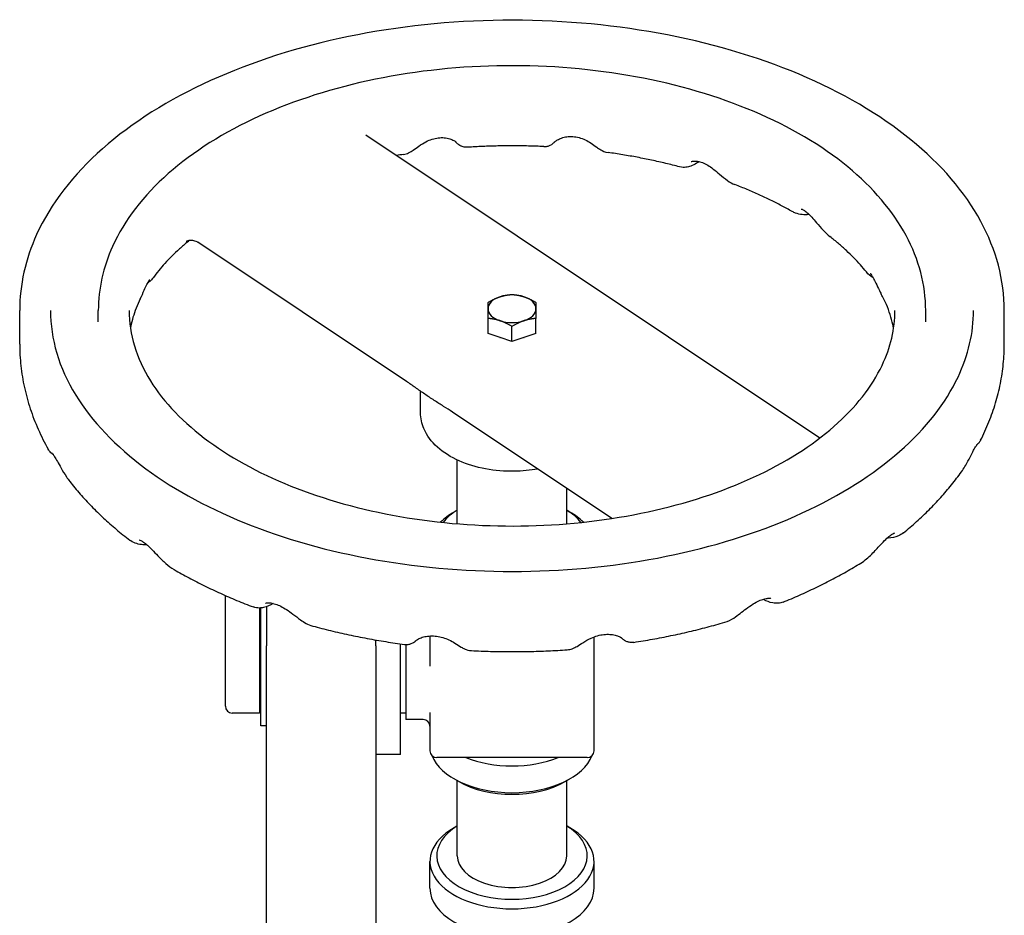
# Model space of a CAD drawing. Header units: inches. Extents: x 24 to 1128, y -69 to 748.
# Tile 504 of 656: x 755 to 764, y 172 to 180. Entities that reach past the tile are written whole.
import ezdxf

# ---------------------------------------------------------------- set-up
doc = ezdxf.new("R2010")
doc.units = ezdxf.units.IN
doc.header["$LTSCALE"] = 32
doc.header["$MEASUREMENT"] = 0
doc.layers.add('Visible (ANSI)', color=7, linetype='Continuous', lineweight=30)

msp = doc.modelspace()

# ---------------------------------------------------------------- linework, layer by layer
at = {"layer": 'Visible (ANSI)'}
for p, q in [((761.87874, 176.18112), (757.72858, 178.9486)), ((758.10195, 176.69806), (756.19403, 177.97032)), ((754.56563, 177.04047), (754.56563, 177.34658)), ((755.28438, 177.24454), (755.28438, 177.34658)), ((762.84688, 177.24454), (762.84688, 177.34658)), ((763.56563, 177.04047), (763.56563, 177.34658)), ((758.84663, 177.13624), (758.84663, 177.27374)), ((759.28463, 177.13624), (759.28463, 177.27374)), ((758.95613, 177.09972), (758.84663, 177.13624)), ((759.06563, 177.06321), (759.06563, 177.2007)), ((759.28463, 177.13624), (759.17513, 177.09972)), ((759.06563, 177.06321), (758.95613, 177.09972)), ((759.17513, 177.09972), (759.06563, 177.06321)), ((758.22963, 176.41338), (758.22963, 176.60936)), ((759.97865, 175.4466), (758.52064, 176.41886)), ((758.56563, 175.39809), (758.56563, 175.9808)), ((759.56563, 175.39809), (759.56563, 175.72202)), ((758.56563, 175.52297), (758.53569, 175.50571)), ((759.56563, 175.52297), (759.59557, 175.50571)), ((756.44563, 173.73185), (756.44563, 174.74251)), ((756.75813, 174.62851), (756.75813, 173.66935)), ((756.76945, 173.55336), (756.76945, 174.62898)), ((756.82063, 174.63974), (756.82063, 174.28285)), ((757.82063, 174.28285), (757.82063, 174.3365)), ((758.31563, 174.37352), (758.31563, 174.09792)), ((759.81563, 173.32452), (759.81563, 174.36443)), ((756.82063, 172.75206), (756.82063, 174.28285)), ((757.82063, 174.28285), (757.82063, 172.75206)), ((758.04763, 173.29035), (758.04763, 174.30069)), ((758.09563, 174.29474), (758.09563, 173.61035)), ((756.76945, 173.72035), (756.75813, 173.72035)), ((756.75813, 173.66935), (756.50813, 173.66935)), ((758.09563, 173.66935), (758.04763, 173.66935)), ((758.25313, 173.61035), (758.09563, 173.61035)), ((758.31563, 173.67354), (758.31563, 173.32452)), ((756.82063, 173.55336), (756.76945, 173.55336)), ((758.04763, 173.29035), (757.82063, 173.29035)), ((759.75313, 173.26202), (758.37813, 173.26202)), ((758.57985, 173.04269), (758.53569, 173.06816)), ((758.56563, 172.36455), (758.56563, 173.05089)), ((759.55141, 173.04269), (759.59557, 173.06816)), ((759.56563, 172.36455), (759.56563, 173.05089)), ((756.82063, 170.86906), (756.82063, 172.75206)), ((757.82063, 172.75206), (757.82063, 170.86906)), ((758.56563, 172.63737), (758.53569, 172.6201)), ((759.56563, 172.63737), (759.59557, 172.6201)), ((758.31563, 172.06865), (758.31563, 172.31354)), ((759.81563, 172.06865), (759.81563, 172.31354))]:
    msp.add_line(p, q, dxfattribs=at)
for centre, start, end in [((756.50813, 173.73185), 180, 270), ((758.25313, 173.54785), 0, 90), ((758.37813, 173.32452), 180, 270), ((759.75313, 173.32452), 270, 0)]:
    msp.add_arc(centre, 0.0625, start, end, dxfattribs=at)
for centre, major_axis, start_param, end_param in [((759.06563, 177.36274), (-0.219, 0), 4.1887902, 5.2359878), ((759.06563, 177.36274), (-0.219, 0), 5.2359878, 6.2831853), ((759.06563, 177.36274), (0.219, 0), 0, 1.0471976), ((759.06563, 177.36274), (-0.219, 0), 0, 1.0471976), ((759.06563, 177.36274), (0.219, 0), 5.2359878, 6.2831853), ((759.06563, 177.36274), (0.219, 0), 4.1887902, 5.2359878), ((759.06563, 177.20927), (-0.219, 0), 1.0405641, 1.053831), ((759.06563, 177.20927), (-0.219, 0), 2.0877616, 2.1010286), ((759.06563, 175.19914), (-0.75, 0), 5.497051, 5.7680095), ((759.06563, 175.25016), (0.6875, 0), 2.3851363, 2.7270547), ((759.06563, 175.25016), (0.6875, 0), 0.414538, 0.7564564), ((759.06563, 175.19914), (-0.75, 0), 3.6567685, 3.9277269), ((759.06563, 173.37472), (0.75, 0), 3.360109, 6.0646689), ((759.06563, 173.61961), (0.75, 0), 4.1125111, 5.3122669), ((759.06563, 173.3237), (0.6875, 0), 3.9277269, 5.497051), ((759.06563, 172.31354), (-0.75, 0), 5.497051, 10.2109122), ((759.06563, 172.36455), (0.6875, 0), 2.3851363, 7.0396417), ((759.06563, 172.36455), (-0.5, 0), 0, 3.1415927), ((759.06563, 172.06865), (0.75, 0), 3.1415927, 6.2831853)]:
    msp.add_ellipse(centre, major_axis=major_axis, ratio=0.5776334, start_param=start_param, end_param=end_param, dxfattribs=at)
for points, knots in [([(763.56563, 177.34658), (763.56563, 177.62406), (763.49174, 177.90096), (763.20466, 178.43063), (762.98727, 178.68253), (762.4273, 179.13798), (762.08096, 179.33998), (761.29806, 179.6694), (760.86131, 179.79652), (759.94304, 179.96349), (759.46177, 180.00349), (758.50239, 179.99305), (758.02444, 179.94269), (757.11864, 179.75624), (756.69099, 179.62009), (755.92838, 179.27381), (755.59368, 179.06357), (755.05405, 178.58773), (754.84844, 178.32211), (754.61837, 177.81587), (754.56563, 177.58136), (754.56563, 177.34658)], [2.4277517, 2.4277517, 2.4277517, 2.4277517, 2.7311665, 2.7311665, 3.0452784, 3.0452784, 3.368996, 3.368996, 3.6935866, 3.6935866, 4.0173887, 4.0173887, 4.34088, 4.34088, 4.66476, 4.66476, 4.9894188, 4.9894188, 5.3126207, 5.3126207, 5.5693443, 5.5693443, 5.5693443, 5.5693443]), ([(762.84688, 177.34658), (762.84688, 177.57981), (762.78531, 177.8125), (762.54626, 178.25808), (762.36476, 178.4701), (761.89647, 178.85442), (761.60589, 179.02516), (760.94867, 179.3038), (760.5818, 179.4114), (759.8104, 179.55301), (759.40611, 179.58717), (758.59998, 179.57933), (758.19829, 179.5374), (757.43657, 179.38126), (757.07672, 179.26698), (756.43437, 178.97564), (756.15211, 178.79847), (755.69674, 178.39664), (755.52291, 178.17195), (755.32886, 177.74344), (755.28438, 177.54514), (755.28438, 177.34658)], [2.4277517, 2.4277517, 2.4277517, 2.4277517, 2.7282615, 2.7282615, 3.0410439, 3.0410439, 3.3653695, 3.3653695, 3.6908518, 3.6908518, 4.0153991, 4.0153991, 4.3395697, 4.3395697, 4.6641998, 4.6641998, 4.9897515, 4.9897515, 5.313509, 5.313509, 5.5693443, 5.5693443, 5.5693443, 5.5693443]), ([(758.07489, 178.77312), (758.09255, 178.77596), (758.10658, 178.7811), (758.13702, 178.79472), (758.14997, 178.80337), (758.18051, 178.82419), (758.19699, 178.8367), (758.23505, 178.86311), (758.25686, 178.87695), (758.29789, 178.89799), (758.31714, 178.90609), (758.35487, 178.91805), (758.37346, 178.92208), (758.41024, 178.92634), (758.42845, 178.92652), (758.46371, 178.92332), (758.48079, 178.9198), (758.5107, 178.91057), (758.52372, 178.90487), (758.5427, 178.89466), (758.5492, 178.89009), (758.55439, 178.88599), (758.55538, 178.88499), (758.55538, 178.885)], [4.3288917, 4.3288917, 4.3288917, 4.3288917, 4.4236797, 4.4236797, 4.5793711, 4.5793711, 4.8073781, 4.8073781, 5.0636286, 5.0636286, 5.2742092, 5.2742092, 5.4800258, 5.4800258, 5.6889068, 5.6889068, 5.9041929, 5.9041929, 6.1135811, 6.1135811, 6.3034384, 6.3034384, 6.4031848, 6.4031848, 6.4031848, 6.4031848]), ([(759.456, 178.88806), (759.45603, 178.8881), (759.45729, 178.88939), (759.46457, 178.89529), (759.47194, 178.90064), (759.49181, 178.91177), (759.50417, 178.91756), (759.53275, 178.92756), (759.54921, 178.93171), (759.58456, 178.93668), (759.60325, 178.93737), (759.64094, 178.93471), (759.65998, 178.93142), (759.69777, 178.92102), (759.71658, 178.91393), (759.75327, 178.89669), (759.77118, 178.88648), (759.80632, 178.86403), (759.82304, 178.85188), (759.85146, 178.83154), (759.86293, 178.82322), (759.89301, 178.80556), (759.91198, 178.79456), (759.94424, 178.79001)], [8.0026988, 8.0026988, 8.0026988, 8.0026988, 8.1562831, 8.1562831, 8.3616862, 8.3616862, 8.5576567, 8.5576567, 8.7656913, 8.7656913, 8.9794074, 8.9794074, 9.1894459, 9.1894459, 9.3966156, 9.3966156, 9.6066086, 9.6066086, 9.8356015, 9.8356015, 9.9994446, 9.9994446, 10.1632876, 10.1632876, 10.1632876, 10.1632876]), ([(758.6598, 178.83815), (758.6465, 178.8373), (758.63602, 178.83861), (758.61478, 178.84279), (758.60654, 178.84616), (758.58969, 178.85379), (758.5841, 178.85763), (758.57378, 178.86486), (758.5703, 178.86788), (758.56344, 178.87404), (758.5608, 178.87677), (758.55482, 178.88319), (758.55208, 178.88648), (758.54964, 178.88963)], [6.6563792, 6.6563792, 6.6563792, 6.6563792, 6.66327992, 6.66327992, 6.67387364, 6.67387364, 6.69121961, 6.69121961, 6.71399198, 6.71399198, 6.74519897, 6.74519897, 6.79501325, 6.79501325, 6.79501325, 6.79501325]), ([(759.35543, 178.84446), (759.30913, 178.84655), (759.26276, 178.84815), (759.16992, 178.85032), (759.12347, 178.85091), (759.03055, 178.85108), (758.98408, 178.85065), (758.89123, 178.8488), (758.84483, 178.84737), (758.75219, 178.84351), (758.70594, 178.84108), (758.6598, 178.83815)], [3.92036839, 3.92036839, 3.92036839, 3.92036839, 3.95792579, 3.95792579, 3.99548318, 3.99548318, 4.03304058, 4.03304058, 4.07059798, 4.07059798, 4.10815537, 4.10815537, 4.10815537, 4.10815537]), ([(759.35543, 178.84446), (759.36875, 178.84385), (759.37919, 178.84536), (759.40049, 178.84996), (759.40855, 178.85349), (759.42671, 178.86212), (759.43176, 178.86611), (759.44589, 178.87664), (759.44767, 178.87912), (759.4526, 178.88408), (759.45363, 178.88529), (759.45508, 178.88692), (759.45549, 178.88739), (759.45618, 178.88819), (759.45642, 178.88848), (759.45691, 178.88905), (759.45707, 178.88925), (759.45739, 178.88963), (759.45744, 178.88969), (759.45744, 178.88968)], [7.831306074, 7.831306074, 7.831306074, 7.831306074, 7.831937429, 7.831937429, 7.83293167, 7.83293167, 7.83487589, 7.83487589, 7.839793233, 7.839793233, 7.846488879, 7.846488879, 7.851316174, 7.851316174, 7.856841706, 7.856841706, 7.865114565, 7.865114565, 7.879921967, 7.879921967, 7.879921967, 7.879921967]), ([(760.5971, 178.65945), (760.55538, 178.67043), (760.51325, 178.68097), (760.42821, 178.70116), (760.3853, 178.71081), (760.29878, 178.72918), (760.25517, 178.73791), (760.16733, 178.75442), (760.12309, 178.76221), (760.03407, 178.77683), (759.98928, 178.78367), (759.94424, 178.79001)], [3.57094971, 3.57094971, 3.57094971, 3.57094971, 3.60859289, 3.60859289, 3.64623607, 3.64623607, 3.68387925, 3.68387925, 3.72152244, 3.72152244, 3.75916562, 3.75916562, 3.75916562, 3.75916562]), ([(760.77634, 178.70735), (760.76895, 178.70176), (760.76136, 178.6965), (760.73666, 178.68098), (760.71905, 178.67214), (760.68619, 178.66081), (760.67174, 178.65714), (760.6388, 178.65364), (760.62025, 178.65335), (760.5971, 178.65945)], [7.24079683, 7.24079683, 7.24079683, 7.24079683, 7.31513084, 7.31513084, 7.47700907, 7.47700907, 7.59124799, 7.59124799, 7.70548691, 7.70548691, 7.70548691, 7.70548691]), ([(760.70372, 178.70768), (760.70372, 178.70768), (760.70527, 178.70837), (760.71184, 178.71024), (760.7182, 178.71152), (760.73583, 178.71281), (760.74797, 178.71245), (760.77545, 178.70809), (760.7908, 178.704), (760.82234, 178.69172), (760.83842, 178.68382), (760.87151, 178.66414), (760.8884, 178.65248), (760.92412, 178.6252), (760.9429, 178.60942), (760.98539, 178.57335), (761.00918, 178.55272), (761.05603, 178.51989), (761.0781, 178.50661), (761.10379, 178.49672)], [8.2213569, 8.2213569, 8.2213569, 8.2213569, 8.3288523, 8.3288523, 8.4875755, 8.4875755, 8.688679, 8.688679, 8.8975218, 8.8975218, 9.0927679, 9.0927679, 9.2853248, 9.2853248, 9.4912971, 9.4912971, 9.7419994, 9.7419994, 9.9253135, 9.9253135, 9.9253135, 9.9253135]), ([(761.62692, 178.25109), (761.59545, 178.26901), (761.56325, 178.28667), (761.49745, 178.3214), (761.46385, 178.33847), (761.3953, 178.37196), (761.36036, 178.38839), (761.28919, 178.42056), (761.25296, 178.43631), (761.17927, 178.46707), (761.14182, 178.48209), (761.10379, 178.49672)], [3.22007072, 3.22007072, 3.22007072, 3.22007072, 3.25822998, 3.25822998, 3.29638923, 3.29638923, 3.33454849, 3.33454849, 3.37270774, 3.37270774, 3.410867, 3.410867, 3.410867, 3.410867]), ([(761.78244, 178.22314), (761.7818, 178.22308), (761.78116, 178.22302), (761.73858, 178.21929), (761.69855, 178.22205), (761.64763, 178.24058), (761.63736, 178.24514), (761.62692, 178.25109)], [10.96153219, 10.96153219, 10.96153219, 10.96153219, 10.96615756, 10.96615756, 11.26912277, 11.26912277, 11.34498831, 11.34498831, 11.34498831, 11.34498831]), ([(761.7078, 178.27391), (761.7078, 178.27392), (761.70787, 178.27391), (761.70882, 178.27375), (761.71214, 178.27302), (761.7225, 178.26887), (761.73021, 178.265), (761.74812, 178.25322), (761.75831, 178.24537), (761.78053, 178.22541), (761.79253, 178.21334), (761.81918, 178.18419), (761.83383, 178.16695), (761.8679, 178.12652), (761.88741, 178.10315), (761.92834, 178.05964), (761.949, 178.03971), (761.97213, 178.02168)], [4.9294257, 4.9294257, 4.9294257, 4.9294257, 4.952537, 4.952537, 5.1022991, 5.1022991, 5.2791683, 5.2791683, 5.4530402, 5.4530402, 5.6263769, 5.6263769, 5.8134624, 5.8134624, 6.0285853, 6.0285853, 6.2133455, 6.2133455, 6.2133455, 6.2133455]), ([(762.30532, 177.69851), (762.2879, 177.72024), (762.26953, 177.74201), (762.23085, 177.78551), (762.21055, 177.80725), (762.16803, 177.85063), (762.1458, 177.87227), (762.09943, 177.91537), (762.07529, 177.93682), (762.02512, 177.97947), (761.99909, 178.00066), (761.97213, 178.02168)], [2.86135321, 2.86135321, 2.86135321, 2.86135321, 2.90216921, 2.90216921, 2.94298522, 2.94298522, 2.98380123, 2.98380123, 3.02461724, 3.02461724, 3.06543324, 3.06543324, 3.06543324, 3.06543324]), ([(756.09984, 177.97394), (756.07394, 177.9524), (756.04901, 177.93071), (756.00111, 177.88711), (755.97814, 177.86521), (755.93417, 177.82129), (755.91318, 177.79927), (755.87317, 177.75518), (755.85415, 177.73312), (755.81809, 177.68904), (755.80105, 177.66703), (755.78497, 177.64507)], [4.96238448, 4.96238448, 4.96238448, 4.96238448, 5.00375693, 5.00375693, 5.04512937, 5.04512937, 5.08650182, 5.08650182, 5.12787427, 5.12787427, 5.16924672, 5.16924672, 5.16924672, 5.16924672]), ([(756.08759, 177.9792), (756.08759, 177.9792), (756.08797, 177.97942), (756.09017, 177.98058), (756.09267, 177.98187), (756.10102, 177.98492), (756.10641, 177.98663), (756.12186, 177.98923), (756.13231, 177.99006), (756.15712, 177.98708), (756.17141, 177.98297), (756.18761, 177.97438), (756.1909, 177.97241), (756.19403, 177.97032)], [0.28509474, 0.28509474, 0.28509474, 0.28509474, 0.32623679, 0.32623679, 0.38971802, 0.38971802, 0.44478394, 0.44478394, 0.50252627, 0.50252627, 0.56020239, 0.56020239, 0.57552704, 0.57552704, 0.57552704, 0.57552704]), ([(756.09984, 177.97394), (756.10482, 177.97808), (756.10968, 177.98231), (756.11504, 177.98715), (756.11565, 177.98771), (756.11626, 177.98826)], [9.769523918, 9.769523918, 9.769523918, 9.769523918, 9.810216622, 9.810216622, 9.815467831, 9.815467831, 9.815467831, 9.815467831]), ([(762.34069, 177.68437), (762.34068, 177.68437), (762.34137, 177.68371), (762.34451, 177.68013), (762.34795, 177.67577), (762.35684, 177.66247), (762.3625, 177.65302), (762.37565, 177.62868), (762.38324, 177.61341), (762.40116, 177.57617), (762.41165, 177.55372), (762.42929, 177.51878), (762.4349, 177.50799), (762.44091, 177.49701)], [8.60858715, 8.60858715, 8.60858715, 8.60858715, 8.68680875, 8.68680875, 8.82941731, 8.82941731, 8.98865714, 8.98865714, 9.16038522, 9.16038522, 9.35312481, 9.35312481, 9.43542388, 9.43542388, 9.43542388, 9.43542388]), ([(755.66769, 177.4535), (755.68166, 177.48174), (755.69323, 177.50824), (755.71271, 177.55213), (755.72099, 177.57044), (755.73469, 177.59797), (755.74031, 177.60803), (755.749, 177.62186), (755.75225, 177.62604), (755.75383, 177.62789), (755.75404, 177.6281), (755.75406, 177.6281)], [8.32807884, 8.32807884, 8.32807884, 8.32807884, 8.54105045, 8.54105045, 8.73891849, 8.73891849, 8.91145095, 8.91145095, 9.0710623, 9.0710623, 9.11267583, 9.11267583, 9.11267583, 9.11267583]), ([(755.78497, 177.64507), (755.77465, 177.63098), (755.76461, 177.62122), (755.74757, 177.60674), (755.74113, 177.60177), (755.73441, 177.59703)], [9.60392563, 9.60392563, 9.60392563, 9.60392563, 9.7236337, 9.7236337, 9.79155707, 9.79155707, 9.79155707, 9.79155707]), ([(762.55337, 177.18359), (762.55137, 177.19522), (762.54913, 177.20689), (762.54024, 177.24863), (762.53217, 177.27892), (762.51247, 177.34014), (762.50084, 177.37107), (762.47378, 177.43357), (762.45835, 177.46515), (762.44091, 177.49701)], [2.52639869, 2.52639869, 2.52639869, 2.52639869, 2.55026086, 2.55026086, 2.61151545, 2.61151545, 2.67277004, 2.67277004, 2.73402463, 2.73402463, 2.73402463, 2.73402463]), ([(755.66769, 177.4535), (755.65349, 177.42479), (755.64091, 177.39634), (755.61883, 177.33998), (755.60931, 177.31207), (755.59317, 177.25675), (755.58655, 177.22935), (755.58008, 177.19594), (755.57896, 177.18976), (755.5779, 177.18359)], [5.29107319, 5.29107319, 5.29107319, 5.29107319, 5.34672742, 5.34672742, 5.40238165, 5.40238165, 5.45803588, 5.45803588, 5.47069733, 5.47069733, 5.47069733, 5.47069733]), ([(754.84688, 177.34658), (754.84688, 177.08642), (754.92364, 176.82543), (755.22422, 176.33527), (755.44112, 176.10595), (755.99032, 175.70065), (756.31915, 175.52366), (757.05938, 175.23654), (757.47058, 175.12641), (758.3345, 174.98506), (758.78718, 174.95404), (759.68713, 174.97491), (760.13423, 175.02686), (760.97611, 175.20799), (761.3708, 175.33705), (762.06698, 175.65729), (762.36852, 175.84828), (762.85048, 176.27028), (763.03023, 176.50105), (763.23724, 176.93813), (763.28438, 177.1425), (763.28438, 177.34658)], [5.5693443, 5.5693443, 5.5693443, 5.5693443, 5.9097684, 5.9097684, 6.2334565, 6.2334565, 6.5487919, 6.5487919, 6.8641079, 6.8641079, 7.1802621, 7.1802621, 7.4966822, 7.4966822, 7.8126605, 7.8126605, 8.1277671, 8.1277671, 8.4438909, 8.4438909, 8.710937, 8.710937, 8.710937, 8.710937]), ([(755.56563, 177.34658), (755.56563, 177.13066), (755.63009, 176.91385), (755.88277, 176.50773), (756.06372, 176.31837), (756.52114, 175.98423), (756.79425, 175.83848), (757.40884, 175.60212), (757.75017, 175.51151), (758.46724, 175.39553), (758.84295, 175.37036), (759.58963, 175.38865), (759.96047, 175.43217), (760.65826, 175.58299), (760.98515, 175.69019), (761.56106, 175.9555), (761.81014, 176.11342), (762.20784, 176.46142), (762.35581, 176.65128), (762.52676, 177.01062), (762.56563, 177.17875), (762.56563, 177.34658)], [5.5693443, 5.5693443, 5.5693443, 5.5693443, 5.9143593, 5.9143593, 6.2384138, 6.2384138, 6.5527334, 6.5527334, 6.867117, 6.867117, 7.182507, 7.182507, 7.4982095, 7.4982095, 7.813376, 7.813376, 8.1274878, 8.1274878, 8.4427645, 8.4427645, 8.710937, 8.710937, 8.710937, 8.710937]), ([(754.56563, 177.04047), (754.56563, 176.97382), (754.56927, 176.90718), (754.58374, 176.77457), (754.59457, 176.70862), (754.62319, 176.57802), (754.64097, 176.51337), (754.68315, 176.38591), (754.70754, 176.32309), (754.76251, 176.19966), (754.7931, 176.13905), (754.82657, 176.07966)], [5.56934434, 5.56934434, 5.56934434, 5.56934434, 5.63229496, 5.63229496, 5.69524559, 5.69524559, 5.75819622, 5.75819622, 5.82114685, 5.82114685, 5.88409748, 5.88409748, 5.88409748, 5.88409748]), ([(763.34839, 176.16111), (763.37641, 176.2161), (763.40196, 176.27207), (763.44782, 176.38572), (763.46813, 176.44341), (763.5032, 176.56019), (763.51796, 176.61929), (763.54168, 176.73847), (763.55065, 176.79856), (763.56262, 176.91925), (763.56563, 176.97986), (763.56563, 177.04047)], [2.14151368, 2.14151368, 2.14151368, 2.14151368, 2.19876128, 2.19876128, 2.25600888, 2.25600888, 2.31325648, 2.31325648, 2.37050408, 2.37050408, 2.42775168, 2.42775168, 2.42775168, 2.42775168]), ([(758.52064, 176.41886), (758.49441, 176.43635), (758.46735, 176.45348), (758.41179, 176.48851), (758.3833, 176.50644), (758.32579, 176.54371), (758.29679, 176.56305), (758.23936, 176.60243), (758.21094, 176.62245), (758.15536, 176.66152), (758.12817, 176.68057), (758.10195, 176.69806)], [0, 0, 0, 0, 0.3249255, 0.3249255, 0.649851, 0.649851, 0.9747765, 0.9747765, 1.2997021, 1.2997021, 1.6246276, 1.6246276, 1.6246276, 1.6246276]), ([(759.3009, 175.89855), (759.23155, 175.88597), (759.15976, 175.87904), (758.99884, 175.87642), (758.90962, 175.88375), (758.73836, 175.9157), (758.65638, 175.94036), (758.50693, 176.00663), (758.4395, 176.04835), (758.33001, 176.14694), (758.28678, 176.20348), (758.24029, 176.3134), (758.22963, 176.3633), (758.22963, 176.41338)], [5.1220326, 5.1220326, 5.1220326, 5.1220326, 5.3980114, 5.3980114, 5.7386054, 5.7386054, 6.0809202, 6.0809202, 6.4266522, 6.4266522, 6.7574126, 6.7574126, 6.9970263, 6.9970263, 6.9970263, 6.9970263]), ([(763.34839, 176.16111), (763.34492, 176.1543), (763.34219, 176.15015), (763.33653, 176.14185), (763.33392, 176.13858), (763.32633, 176.12949), (763.32208, 176.12521), (763.31622, 176.11964), (763.31479, 176.11832), (763.31335, 176.11702)], [6.03793881, 6.03793881, 6.03793881, 6.03793881, 6.06196273, 6.06196273, 6.09555635, 6.09555635, 6.16796004, 6.16796004, 6.19073775, 6.19073775, 6.19073775, 6.19073775]), ([(754.87406, 176.02752), (754.86878, 176.03156), (754.86377, 176.03573), (754.85409, 176.04451), (754.8494, 176.04911), (754.83927, 176.06059), (754.83389, 176.06666), (754.82657, 176.07966)], [8.02894633, 8.02894633, 8.02894633, 8.02894633, 8.09714492, 8.09714492, 8.16440654, 8.16440654, 8.23166816, 8.23166816, 8.23166816, 8.23166816]), ([(754.86048, 176.04499), (754.86049, 176.04499), (754.86064, 176.04484), (754.8619, 176.04349), (754.86451, 176.0405), (754.87238, 176.03011), (754.87815, 176.02179), (754.89216, 175.9996), (754.90056, 175.98529), (754.92006, 175.95077), (754.93143, 175.92996), (754.95848, 175.88221), (754.97477, 175.8544), (755.00286, 175.81266), (755.01264, 175.79898), (755.02324, 175.78538)], [8.5599843, 8.5599843, 8.5599843, 8.5599843, 8.5950048, 8.5950048, 8.7293072, 8.7293072, 8.8977264, 8.8977264, 9.0799583, 9.0799583, 9.2761576, 9.2761576, 9.4955875, 9.4955875, 9.6017569, 9.6017569, 9.6017569, 9.6017569]), ([(763.17406, 175.87412), (763.19695, 175.90635), (763.216, 175.93908), (763.2472, 175.99627), (763.26009, 176.02168), (763.28124, 176.06226), (763.29, 176.07855), (763.3044, 176.10347), (763.31027, 176.11264), (763.31816, 176.12391), (763.32075, 176.12693), (763.3207, 176.12689)], [4.7513633, 4.7513633, 4.7513633, 4.7513633, 4.9969174, 4.9969174, 5.2236166, 5.2236166, 5.4234976, 5.4234976, 5.6100287, 5.6100287, 5.7716653, 5.7716653, 5.7716653, 5.7716653]), ([(762.64386, 175.31593), (762.6851, 175.34952), (762.72526, 175.38384), (762.80329, 175.45393), (762.84116, 175.48971), (762.91452, 175.56272), (762.95001, 175.59995), (763.01847, 175.67585), (763.05145, 175.71451), (763.11477, 175.79326), (763.14511, 175.83335), (763.17406, 175.87412)], [1.81076969, 1.81076969, 1.81076969, 1.81076969, 1.85631415, 1.85631415, 1.90185861, 1.90185861, 1.94740306, 1.94740306, 1.99294752, 1.99294752, 2.03849198, 2.03849198, 2.03849198, 2.03849198]), ([(755.02324, 175.78538), (755.05382, 175.74612), (755.0857, 175.70754), (755.15194, 175.63178), (755.1863, 175.5946), (755.25739, 175.52165), (755.29411, 175.48589), (755.36982, 175.41578), (755.4088, 175.38143), (755.48892, 175.31417), (755.53005, 175.28126), (755.57222, 175.24907)], [5.99206374, 5.99206374, 5.99206374, 5.99206374, 6.03705234, 6.03705234, 6.08204094, 6.08204094, 6.12702954, 6.12702954, 6.17201814, 6.17201814, 6.21700674, 6.21700674, 6.21700674, 6.21700674]), ([(755.72916, 175.20524), (755.71683, 175.20494), (755.70465, 175.20532), (755.65378, 175.2098), (755.6183, 175.2177), (755.57791, 175.24486), (755.57507, 175.24688), (755.57222, 175.24907)], [7.46534789, 7.46534789, 7.46534789, 7.46534789, 7.5567701, 7.5567701, 7.85316418, 7.85316418, 7.87541636, 7.87541636, 7.87541636, 7.87541636]), ([(755.65718, 175.25122), (755.65717, 175.25122), (755.65791, 175.25108), (755.66171, 175.24991), (755.66641, 175.24815), (755.67945, 175.24164), (755.6882, 175.2365), (755.70859, 175.22228), (755.72037, 175.21299), (755.74644, 175.19009), (755.76081, 175.17629), (755.79283, 175.14386), (755.81052, 175.12505), (755.85182, 175.08194), (755.87555, 175.05766), (755.92505, 175.01435), (755.94988, 174.99533), (755.97764, 174.97921)], [8.4718663, 8.4718663, 8.4718663, 8.4718663, 8.542349, 8.542349, 8.6846664, 8.6846664, 8.8486996, 8.8486996, 9.0218575, 9.0218575, 9.2040558, 9.2040558, 9.4047825, 9.4047825, 9.6421277, 9.6421277, 9.8481748, 9.8481748, 9.8481748, 9.8481748]), ([(762.25417, 175.03953), (762.29193, 175.06291), (762.32447, 175.09166), (762.3823, 175.14912), (762.4079, 175.17784), (762.44971, 175.22309), (762.46666, 175.24089), (762.496, 175.26907), (762.50868, 175.28011), (762.53044, 175.29692), (762.53971, 175.30299), (762.55395, 175.31099), (762.55917, 175.3131), (762.56207, 175.31408), (762.56248, 175.31416), (762.56249, 175.31416)], [6.1123791, 6.1123791, 6.1123791, 6.1123791, 6.3971192, 6.3971192, 6.6746128, 6.6746128, 6.8869675, 6.8869675, 7.072429, 7.072429, 7.2455943, 7.2455943, 7.4090655, 7.4090655, 7.4608776, 7.4608776, 7.4608776, 7.4608776]), ([(762.64386, 175.31593), (762.62818, 175.30316), (762.61303, 175.29496), (762.568, 175.27558), (762.53724, 175.26927), (762.50097, 175.26697), (762.4974, 175.26681), (762.49381, 175.26669)], [8.05521044, 8.05521044, 8.05521044, 8.05521044, 8.18266529, 8.18266529, 8.43002999, 8.43002999, 8.4568705, 8.4568705, 8.4568705, 8.4568705]), ([(755.97764, 174.97921), (756.02233, 174.95324), (756.06779, 174.92791), (756.16021, 174.87853), (756.20716, 174.85449), (756.30247, 174.8077), (756.35083, 174.78495), (756.44888, 174.74077), (756.49858, 174.71933), (756.59924, 174.67777), (756.6502, 174.65765), (756.70175, 174.6382)], [0.06859586, 0.06859586, 0.06859586, 0.06859586, 0.1105492, 0.1105492, 0.15250254, 0.15250254, 0.19445588, 0.19445588, 0.23640921, 0.23640921, 0.27836255, 0.27836255, 0.27836255, 0.27836255]), ([(761.54349, 174.68269), (761.59431, 174.70319), (761.64451, 174.72437), (761.74356, 174.76803), (761.79243, 174.79053), (761.88876, 174.83683), (761.93622, 174.86063), (762.02968, 174.90953), (762.07567, 174.93463), (762.1661, 174.98612), (762.21054, 175.0125), (762.25417, 175.03953)], [1.46673746, 1.46673746, 1.46673746, 1.46673746, 1.50883101, 1.50883101, 1.55092456, 1.55092456, 1.59301812, 1.59301812, 1.63511167, 1.63511167, 1.67720523, 1.67720523, 1.67720523, 1.67720523]), ([(761.01, 174.49837), (761.04148, 174.50756), (761.06813, 174.52183), (761.13354, 174.56345), (761.16924, 174.59374), (761.22735, 174.63754), (761.24896, 174.65286), (761.28811, 174.67713), (761.30578, 174.68668), (761.33862, 174.70153), (761.35387, 174.70701), (761.38177, 174.71461), (761.39442, 174.7167), (761.41521, 174.71831), (761.42345, 174.71783), (761.43113, 174.71672), (761.4328, 174.71619), (761.43279, 174.71622)], [10.2244798, 10.2244798, 10.2244798, 10.2244798, 10.4458739, 10.4458739, 10.8285232, 10.8285232, 11.0581532, 11.0581532, 11.2556284, 11.2556284, 11.4446299, 11.4446299, 11.6346727, 11.6346727, 11.8215272, 11.8215272, 11.9322242, 11.9322242, 11.9322242, 11.9322242]), ([(761.54349, 174.68269), (761.52831, 174.67656), (761.51477, 174.67382), (761.48235, 174.67022), (761.46512, 174.67164), (761.41868, 174.68), (761.39168, 174.69115), (761.36435, 174.70701), (761.36276, 174.70795), (761.36118, 174.7089)], [12.47316725, 12.47316725, 12.47316725, 12.47316725, 12.55278697, 12.55278697, 12.68199733, 12.68199733, 12.92136247, 12.92136247, 12.93616996, 12.93616996, 12.93616996, 12.93616996]), ([(756.88187, 174.67064), (756.85578, 174.65303), (756.82774, 174.63973), (756.78276, 174.63006), (756.76938, 174.62833), (756.73908, 174.62872), (756.722, 174.63056), (756.70175, 174.6382)], [7.2827157, 7.2827157, 7.2827157, 7.2827157, 7.53904519, 7.53904519, 7.63845684, 7.63845684, 7.73786849, 7.73786849, 7.73786849, 7.73786849]), ([(756.81393, 174.67376), (756.81393, 174.67376), (756.81462, 174.67401), (756.81844, 174.67495), (756.82344, 174.67584), (756.83812, 174.67664), (756.84845, 174.67634), (756.87307, 174.67297), (756.8875, 174.66972), (756.91834, 174.65972), (756.93479, 174.65296), (756.96899, 174.63594), (756.98678, 174.62563), (757.02396, 174.60155), (757.04332, 174.58764), (757.08586, 174.55586), (757.10871, 174.53796), (757.16479, 174.49833), (757.19932, 174.47596), (757.24489, 174.46368)], [8.2610932, 8.2610932, 8.2610932, 8.2610932, 8.3320587, 8.3320587, 8.4800809, 8.4800809, 8.6586426, 8.6586426, 8.8499021, 8.8499021, 9.040424, 9.040424, 9.2321363, 9.2321363, 9.4362919, 9.4362919, 9.6778948, 9.6778948, 9.9945994, 9.9945994, 9.9945994, 9.9945994]), ([(757.24489, 174.46368), (757.29887, 174.44914), (757.35329, 174.43526), (757.46294, 174.40883), (757.51817, 174.39628), (757.62934, 174.37254), (757.68529, 174.36133), (757.79783, 174.34029), (757.85442, 174.33044), (757.96816, 174.31211), (758.02531, 174.30363), (758.0827, 174.29584)], [0.42056452, 0.42056452, 0.42056452, 0.42056452, 0.46165153, 0.46165153, 0.50273854, 0.50273854, 0.54382555, 0.54382555, 0.58491256, 0.58491256, 0.62599957, 0.62599957, 0.62599957, 0.62599957]), ([(760.1795, 174.31488), (760.23656, 174.32373), (760.29335, 174.33326), (760.40631, 174.35369), (760.46247, 174.36458), (760.5741, 174.38772), (760.62955, 174.39997), (760.73969, 174.4258), (760.79436, 174.43939), (760.90285, 174.46788), (760.95666, 174.4828), (761.01, 174.49837)], [1.1192634, 1.1192634, 1.1192634, 1.1192634, 1.16039286, 1.16039286, 1.20152232, 1.20152232, 1.24265177, 1.24265177, 1.28378123, 1.28378123, 1.32491069, 1.32491069, 1.32491069, 1.32491069]), ([(758.0827, 174.29584), (758.09592, 174.29404), (758.10676, 174.2946), (758.12868, 174.29742), (758.13736, 174.30035), (758.15623, 174.30752), (758.16197, 174.31127), (758.17479, 174.31939), (758.17766, 174.32205), (758.1821, 174.32578), (758.18335, 174.32692), (758.18529, 174.3287), (758.18595, 174.32933), (758.18719, 174.33052), (758.18764, 174.33097), (758.18862, 174.33193), (758.18889, 174.3322), (758.18961, 174.33292), (758.18936, 174.33267), (758.18948, 174.33278), (758.19154, 174.33484), (758.204, 174.34298), (758.21355, 174.34841), (758.23791, 174.3586), (758.25225, 174.36336), (758.28397, 174.37051), (758.30171, 174.37297), (758.33839, 174.37451), (758.35722, 174.37367), (758.39533, 174.36861), (758.41461, 174.36438), (758.45271, 174.35286), (758.47171, 174.34546), (758.5086, 174.32835), (758.52662, 174.31844), (758.56374, 174.29617), (758.58163, 174.28394), (758.61161, 174.26585), (758.62211, 174.25971), (758.65051, 174.24736), (758.66916, 174.2405), (758.69504, 174.2392)], [7.8440163, 7.8440163, 7.8440163, 7.8440163, 7.8461873, 7.8461873, 7.8494756, 7.8494756, 7.8555332, 7.8555332, 7.8669867, 7.8669867, 7.8768191, 7.8768191, 7.8866536, 7.8866536, 7.899938, 7.899938, 7.9241674, 7.9241674, 7.9987703, 7.9987703, 8.2357909, 8.2357909, 8.4582799, 8.4582799, 8.6631069, 8.6631069, 8.8680589, 8.8680589, 9.0695573, 9.0695573, 9.2699514, 9.2699514, 9.4728479, 9.4728479, 9.6873794, 9.6873794, 9.9538093, 9.9538093, 10.0840161, 10.0840161, 10.2142228, 10.2142228, 10.2142228, 10.2142228]), ([(759.57047, 174.24716), (759.5886, 174.2484), (759.60361, 174.25248), (759.63459, 174.26357), (759.64777, 174.271), (759.67873, 174.28919), (759.6951, 174.30035), (759.73643, 174.32634), (759.76183, 174.34104), (759.80825, 174.36208), (759.82819, 174.36955), (759.86751, 174.3807), (759.8866, 174.38448), (759.92396, 174.38869), (759.94226, 174.38911), (759.97708, 174.38693), (759.99358, 174.38428), (760.02276, 174.37706), (760.03537, 174.37251), (760.05488, 174.36377), (760.06174, 174.35964), (760.06748, 174.35571), (760.06861, 174.3547), (760.06861, 174.35471)], [7.8339595, 7.8339595, 7.8339595, 7.8339595, 7.9309596, 7.9309596, 8.0786056, 8.0786056, 8.3116308, 8.3116308, 8.6100715, 8.6100715, 8.8204723, 8.8204723, 9.0198341, 9.0198341, 9.2200326, 9.2200326, 9.4230677, 9.4230677, 9.625949, 9.625949, 9.8256506, 9.8256506, 9.9375574, 9.9375574, 9.9375574, 9.9375574]), ([(760.1795, 174.31488), (760.16632, 174.31283), (760.15547, 174.31318), (760.13353, 174.31559), (760.12469, 174.31836), (760.10614, 174.32505), (760.09993, 174.32878), (760.08784, 174.33614), (760.08398, 174.33923), (760.0769, 174.34501), (760.07435, 174.3474), (760.06871, 174.35287), (760.06631, 174.3555), (760.06415, 174.35797)], [10.19906806, 10.19906806, 10.19906806, 10.19906806, 10.20420044, 10.20420044, 10.2118896, 10.2118896, 10.22498037, 10.22498037, 10.24423273, 10.24423273, 10.26803785, 10.26803785, 10.30580682, 10.30580682, 10.30580682, 10.30580682]), ([(758.69504, 174.2392), (758.75331, 174.23628), (758.81167, 174.23405), (758.92847, 174.23097), (758.98692, 174.23012), (759.10383, 174.2298), (759.16229, 174.23034), (759.27914, 174.23278), (759.33753, 174.23469), (759.45414, 174.23989), (759.51236, 174.24318), (759.57047, 174.24716)], [0.7704533, 0.7704533, 0.7704533, 0.7704533, 0.81134302, 0.81134302, 0.85223274, 0.85223274, 0.89312246, 0.89312246, 0.93401218, 0.93401218, 0.97490189, 0.97490189, 0.97490189, 0.97490189])]:
    msp.add_open_spline(points, degree=3, knots=knots, dxfattribs=at)
for points in [[(758.07489, 178.77312), (758.05263, 178.76956), (758.03044, 178.76587), (758.00832, 178.76206)], [(762.36539, 177.64758), (762.34328, 177.66072), (762.32419, 177.67497), (762.30532, 177.69851)]]:
    msp.add_open_spline(points, degree=3, dxfattribs=at)
for points in [[(758.95613, 177.47229), (759.00695, 177.48924), (759.06563, 177.49285)], [(759.06563, 177.49285), (759.12431, 177.48924), (759.17513, 177.47229)], [(758.84663, 177.41981), (758.90531, 177.45535), (758.95613, 177.47229)], [(758.84663, 177.36274), (758.84663, 177.39664), (758.84663, 177.41981)], [(759.17513, 177.47229), (759.22595, 177.45535), (759.28463, 177.41981)], [(759.28463, 177.41981), (759.28463, 177.39664), (759.28463, 177.36274)], [(758.84663, 177.27374), (758.84663, 177.32884), (758.84663, 177.36274)], [(759.28463, 177.36274), (759.28463, 177.32884), (759.28463, 177.27374)], [(758.95613, 177.25319), (758.90531, 177.27013), (758.84663, 177.27374)], [(759.06563, 177.2007), (759.00695, 177.23624), (758.95613, 177.25319)], [(759.17513, 177.25319), (759.12431, 177.23624), (759.06563, 177.2007)], [(759.28463, 177.27374), (759.22595, 177.27013), (759.17513, 177.25319)]]:
    msp.add_rational_spline(points, [1, 1.0379548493, 1], degree=2, dxfattribs=at)

doc.saveas('drawing.dxf')
